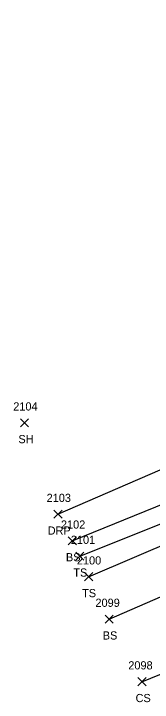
# Model space of a CAD drawing. Extents: x 1477930 to 1480780, y 774090 to 784647.
# Drawn here: x 1478604.7 to 1478638.5, y 774385.1 to 774553.4 of the extents above; entities that cross this region are included whole.
import ezdxf

# ---------------------------------------------------------------- set-up
doc = ezdxf.new("R2010")
doc.units = 0
for name, color, linetype in [('L_A', 7, 'Continuous'), ('L_I', 7, 'Continuous'), ('L_TIC', 7, 'Continuous'), ('LELB', 7, 'Continuous'), ('R_A', 7, 'Continuous'), ('R_I', 7, 'Continuous'), ('R_TIC', 7, 'Continuous'), ('RDP', 7, 'Continuous')]:
    doc.layers.add(name, color=color, linetype=linetype)

msp = doc.modelspace()

# ---------------------------------------------------------------- linework, layer by layer
at = {"layer": 'L_TIC'}
for points in [[(1478606.33, 774452.41), (1478608.33, 774454.41)], [(1478608.33, 774452.41), (1478606.33, 774454.41)], [(1478618, 774423.53), (1478620, 774425.53)], [(1478620, 774423.53), (1478618, 774425.53)], [(1478619.84, 774419.79), (1478621.84, 774421.79)], [(1478621.84, 774419.79), (1478619.84, 774421.79)], [(1478621.98, 774414.76), (1478623.98, 774416.76)], [(1478623.98, 774414.76), (1478621.98, 774416.76)], [(1478627, 774404.4), (1478629, 774406.4)], [(1478629, 774404.4), (1478627, 774406.4)], [(1478635.03, 774389.1), (1478637.03, 774391.1)], [(1478637.03, 774389.1), (1478635.03, 774391.1)]]:
    msp.add_lwpolyline(points, dxfattribs=at)
at = {"layer": 'LELB'}
for points in [[(1478636.03, 774390.1), (1478678.02, 774407.2), (1478696.34, 774426.12), (1478698.64, 774448.38), (1478709.77, 774490.3), (1478718.07, 774514.12), (1478731.48, 774553.42)], [(1478619, 774424.53), (1478665.07, 774443.28), (1478675.39, 774445.29), (1478684.02, 774446.64), (1478688.49, 774472.29), (1478693.72, 774494.76)], [(1478628, 774405.4), (1478671.29, 774424.2), (1478685.3, 774434.3), (1478684.02, 774446.64)], [(1478620.84, 774420.79), (1478664.55, 774438.21), (1478674.96, 774438.61)], [(1478622.98, 774415.76), (1478666.81, 774434.47), (1478674.96, 774438.61)]]:
    msp.add_lwpolyline(points, dxfattribs=at)
at = {"layer": 'R_TIC'}
for points in [[(1478614.49, 774430.05), (1478616.49, 774432.05)], [(1478616.49, 774430.05), (1478614.49, 774432.05)]]:
    msp.add_lwpolyline(points, dxfattribs=at)
at = {"layer": 'RDP'}
msp.add_lwpolyline([(1478615.49, 774431.05), (1478655.13, 774448.28), (1478674.3, 774456.82), (1478668.84, 774468.25), (1478668.9, 774472.97), (1478672.98, 774477.77), (1478686.94, 774494.59)], dxfattribs=at)

# ---------------------------------------------------------------- texts
at = {"layer": 'L_A'}
for s, p in [('SH', (1478605.82, 774448.41)), ('BS', (1478617.44, 774419.53)), ('TS', (1478619.25, 774415.79)), ('TS', (1478621.39, 774410.76)), ('BS', (1478626.44, 774400.4)), ('CS', (1478634.47, 774385.1))]:
    msp.add_text(s, height=2, dxfattribs=at).set_placement(p)
at = {"layer": 'L_I'}
for s, p in [('2104', (1478604.56, 774456.41)), ('2102', (1478616.22, 774427.53)), ('2101', (1478618.64, 774423.79)), ('2100', (1478620.12, 774418.76)), ('2099', (1478624.66, 774408.4)), ('2098', (1478632.69, 774393.1))]:
    msp.add_text(s, height=2, dxfattribs=at).set_placement(p)
at = {"layer": 'R_A'}
msp.add_text('DRP', height=2, dxfattribs=at).set_placement((1478612.98, 774426.05))
at = {"layer": 'R_I'}
msp.add_text('2103', height=2, dxfattribs=at).set_placement((1478612.72, 774434.05))

doc.saveas('drawing.dxf')
